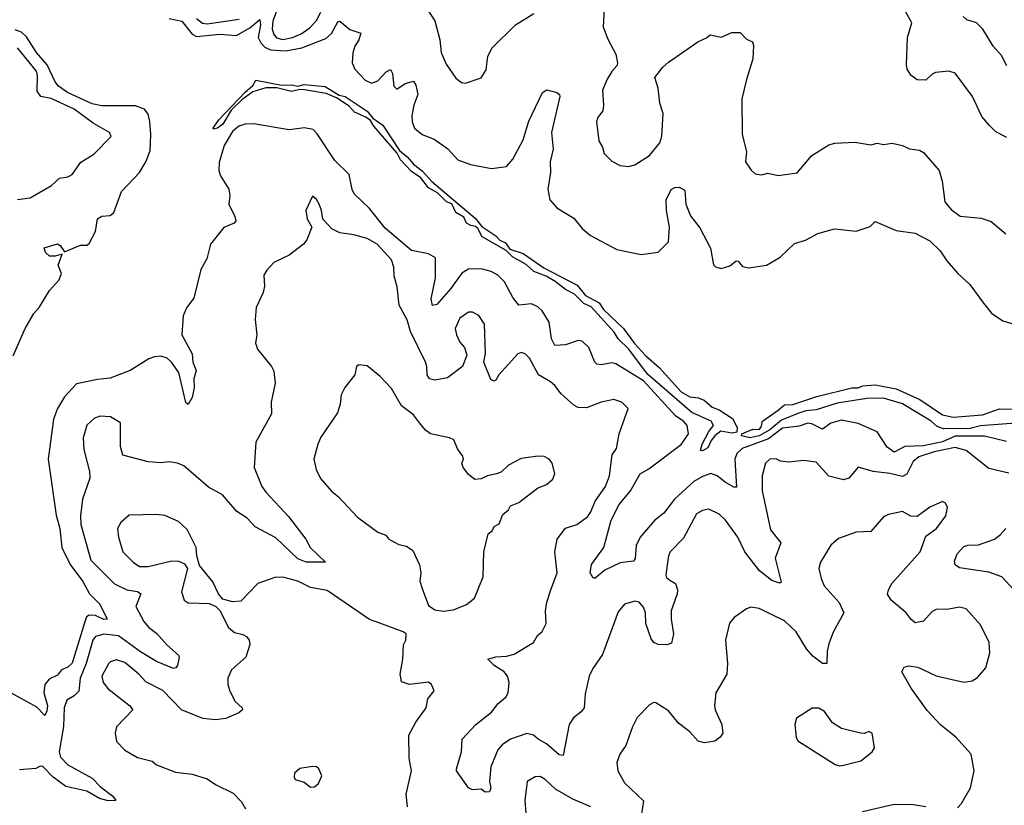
# Model space of a CAD drawing. Extents: x 2056909 to 2160450, y 827444 to 1016825.
# Tile 445 of 501: x 2102086 to 2106758, y 1007702 to 1011430. Entities that reach past the tile are written whole.
import ezdxf

# ---------------------------------------------------------------- set-up
doc = ezdxf.new("R2010")
doc.units = 0

msp = doc.modelspace()

# ---------------------------------------------------------------- linework, layer by layer
at = {"layer": '0CON10XD'}
for points in [[(2103321.2, 1011515), (2103287.5, 1011425), (2103284.5, 1011385), (2103291, 1011361), (2103305, 1011344.4), (2103335, 1011336.1), (2103380.5, 1011345), (2103424.7, 1011365), (2103466.2, 1011393.8), (2103494.4, 1011425.6), (2103514.7, 1011465)], [(2104022.9, 1011475), (2104056.2, 1011425), (2104079.6, 1011335), (2104086.2, 1011275), (2104109.2, 1011219.2), (2104155, 1011152.5), (2104181.7, 1011131.7), (2104201.7, 1011128.3), (2104275, 1011153.8), (2104298.7, 1011191.3), (2104307.1, 1011255), (2104326, 1011295), (2104438.8, 1011405), (2104525, 1011460)], [(2104858.8, 1011485), (2104854.4, 1011395), (2104877.8, 1011335), (2104915, 1011266.7), (2104922.9, 1011225), (2104919.7, 1011210.3), (2104895, 1011184), (2104872.9, 1011147.1), (2104851.4, 1011095), (2104856.2, 1011025), (2104852.3, 1010997.7), (2104828, 1010965), (2104822.9, 1010945), (2104834, 1010855), (2104851.2, 1010825), (2104858.8, 1010795), (2104895, 1010758.8), (2104935, 1010738), (2104975, 1010734), (2105005, 1010740.8), (2105075, 1010786.2), (2105123.6, 1010846.4), (2105132.2, 1010877.8), (2105139.3, 1010985), (2105123.9, 1011033.9), (2105115.5, 1011105.5), (2105100, 1011155), (2105138, 1011205), (2105165, 1011228), (2105303.3, 1011325), (2105345, 1011343.8), (2105361.7, 1011358.3), (2105415, 1011346.9), (2105465, 1011370), (2105505, 1011369.2), (2105535, 1011337.5), (2105562.5, 1011325), (2105567.7, 1011307.7), (2105564.3, 1011245), (2105534.6, 1011145.4), (2105512.1, 1011055), (2105514.6, 1010884.6), (2105534.2, 1010805), (2105530, 1010755), (2105555.9, 1010715.9), (2105575, 1010698.8), (2105605, 1010693.8), (2105635, 1010701.2), (2105685, 1010691.2), (2105775, 1010703.8), (2105845, 1010786.2), (2105924.5, 1010835.5), (2105954.2, 1010844.2), (2106048.6, 1010848.6), (2106125, 1010836.7), (2106155, 1010843.3), (2106185, 1010837.5), (2106225, 1010843.3), (2106275, 1010833.3), (2106307.7, 1010817.7), (2106355, 1010810.8), (2106375, 1010799.2), (2106448, 1010715), (2106463.4, 1010663.4), (2106475.5, 1010565.5), (2106505, 1010529.4), (2106548.3, 1010498.3), (2106648, 1010488), (2106695, 1010471.9), (2106764.4, 1010414.4)], [(2106770.3, 1010870.3), (2106717.9, 1010897.9), (2106687.4, 1010927.4), (2106651.2, 1010971.2), (2106606, 1011065), (2106525, 1011176.2), (2106495, 1011185.7), (2106430.9, 1011179.1), (2106415, 1011172), (2106385, 1011142.5), (2106344.2, 1011144.2), (2106316.2, 1011165), (2106297.5, 1011195), (2106294.3, 1011215), (2106298.1, 1011345), (2106318.6, 1011415), (2106288.2, 1011468.2)], [(2106770.3, 1011210.3), (2106745, 1011259.6), (2106704.8, 1011304.8), (2106656.2, 1011385), (2106625.2, 1011415.2), (2106579.8, 1011429.8), (2106562.5, 1011445)], [(2102795, 1011436.2), (2102855, 1011422.5), (2102905, 1011361.2), (2102925, 1011350.2), (2103035, 1011361.4), (2103115, 1011355.2), (2103178.3, 1011391.7), (2103225, 1011430.5), (2103229.3, 1011405), (2103217.5, 1011345), (2103229.5, 1011319.5), (2103249.8, 1011299.8), (2103276.5, 1011286.5), (2103348.2, 1011281.8), (2103424.3, 1011295.7), (2103538.7, 1011341.3), (2103565.7, 1011364.3), (2103595, 1011420), (2103605, 1011423.1), (2103652.9, 1011382.9), (2103705, 1011366.7), (2103695.7, 1011334.3), (2103675.7, 1011304.3), (2103667.3, 1011272.7), (2103663.9, 1011225), (2103675.9, 1011195), (2103725, 1011143.3), (2103755, 1011128.9), (2103785, 1011140.4), (2103825, 1011183.3), (2103845, 1011193.8), (2103854.5, 1011174.5), (2103861.1, 1011115), (2103875, 1011100), (2103915, 1011127.8), (2103955, 1011137.5), (2103965, 1011120), (2103975.5, 1011075), (2103956.7, 1011025), (2103946.9, 1010975), (2103947.9, 1010945), (2103958.9, 1010915), (2103995, 1010885.7), (2104052.8, 1010862.8), (2104117.9, 1010817.9), (2104165, 1010765.6), (2104225, 1010742.5), (2104325, 1010724.2), (2104395, 1010733.3), (2104425, 1010768), (2104475, 1010860.6), (2104501.2, 1010948.8), (2104566, 1011084), (2104586.7, 1011096.7), (2104635.2, 1011085.1), (2104646.6, 1011075), (2104648.2, 1011065), (2104609.2, 1010895), (2104616.7, 1010815), (2104602.7, 1010755), (2104604.1, 1010705), (2104591.6, 1010625), (2104601.2, 1010575), (2104635, 1010536.9), (2104715, 1010487.5), (2104755, 1010438.8), (2104795, 1010406.2), (2104920, 1010340), (2105035, 1010315.5), (2105115, 1010327.1), (2105164.5, 1010375.5), (2105168.9, 1010445), (2105154.1, 1010524.1), (2105153.8, 1010575), (2105176.6, 1010623.4), (2105195, 1010634), (2105215, 1010636), (2105241.4, 1010621.4), (2105246.4, 1010555), (2105269.5, 1010499.5), (2105312.8, 1010442.8), (2105363.3, 1010345), (2105377.3, 1010267.3), (2105387.1, 1010257.1), (2105415, 1010248.6), (2105455, 1010262.7), (2105485, 1010285.6), (2105495, 1010284.4), (2105515, 1010259.4), (2105545, 1010252.2), (2105630, 1010265), (2105695, 1010302.5), (2105761.7, 1010368.3), (2105815, 1010383.2), (2105872.5, 1010415), (2105952.3, 1010437.7), (2106055, 1010426.4), (2106121.2, 1010448.8), (2106145, 1010472.5), (2106245, 1010429.4), (2106335, 1010416.4), (2106405, 1010381.1), (2106453.8, 1010333.8), (2106485, 1010285.7), (2106537.5, 1010225), (2106594.1, 1010174.1), (2106659.5, 1010085)], [(2102925, 1011435.6), (2102952.9, 1011412.9), (2102975, 1011409.7), (2103127.3, 1011432.7)], [(2102055, 1009834.4), (2102111.2, 1009965), (2102152.9, 1010035), (2102178.5, 1010065), (2102227.1, 1010145), (2102272.7, 1010195), (2102283.6, 1010225), (2102269.1, 1010265), (2102286.8, 1010316.8), (2102255, 1010307.4), (2102227.3, 1010307.3), (2102208.1, 1010325), (2102202.1, 1010347.9), (2102265, 1010366.2), (2102278.3, 1010358.3), (2102298.8, 1010328.8), (2102375, 1010360.8), (2102405, 1010360), (2102415, 1010368.1), (2102445.5, 1010425), (2102455.8, 1010485), (2102475, 1010496.9), (2102515, 1010500.8), (2102532.5, 1010515), (2102568.9, 1010615), (2102655, 1010705.6), (2102685, 1010755.6), (2102705, 1010808), (2102708.4, 1010885), (2102703.5, 1010946.5), (2102695, 1010981.4), (2102678.8, 1011005), (2102635, 1011021.2), (2102475, 1011021.7), (2102430.5, 1011030.5), (2102312.9, 1011085), (2102270.2, 1011115), (2102253.6, 1011135), (2102216, 1011216), (2102165, 1011274.8), (2102118.5, 1011348.5), (2102095, 1011370.7), (2102065, 1011382.5)], [(2102075, 1010577.3), (2102135, 1010584.4), (2102236.6, 1010643.4), (2102275, 1010678.6), (2102315, 1010684.4), (2102335, 1010695.7), (2102375.5, 1010754.5), (2102438.3, 1010791.7), (2102520, 1010875), (2102512.5, 1010895), (2102435, 1010938.5), (2102345, 1011004.7), (2102235, 1011055.9), (2102186.2, 1011066.2), (2102168.9, 1011091.1), (2102170.7, 1011165), (2102165.8, 1011185), (2102075, 1011296.2)], [(2105325, 1009383.6), (2105316.2, 1009386.2), (2105324.8, 1009415), (2105355, 1009475.6), (2105378.1, 1009505), (2105366.9, 1009525), (2105275.8, 1009565.8), (2105065, 1009748.4), (2104976.5, 1009866.5), (2104925.9, 1009915), (2104906.6, 1009946.6), (2104798, 1010068), (2104763.3, 1010083.3), (2104717.6, 1010127.6), (2104675, 1010148.9), (2104627.2, 1010187.2), (2104583.4, 1010213.4), (2104525.4, 1010235), (2104488.6, 1010268.6), (2104424.6, 1010305), (2104394.8, 1010334.8), (2104279.8, 1010399.8), (2104259.5, 1010439.5), (2104248.7, 1010448.7), (2104226, 1010454), (2104206.1, 1010465), (2104192.8, 1010492.8), (2104155, 1010515.5), (2104136.1, 1010556.1), (2104111.5, 1010565), (2104069, 1010609), (2104025, 1010631.6), (2103989.7, 1010679.7), (2103945, 1010710.3), (2103893.1, 1010765), (2103877.3, 1010797.3), (2103766.5, 1010925), (2103751.1, 1010951.1), (2103728, 1010968), (2103675, 1010991.1), (2103649.8, 1011019.8), (2103589.8, 1011059.8), (2103539.8, 1011079.8), (2103436.7, 1011096.7), (2103415, 1011098.2), (2103375, 1011088.7), (2103306.8, 1011106.8), (2103253.1, 1011106.9), (2103192, 1011088), (2103140.1, 1011049.9), (2103089.7, 1011000.3), (2103049.5, 1010935), (2103025, 1010914.7), (2103005, 1010910), (2103003.8, 1010915), (2103030.3, 1010955), (2103155, 1011086.7), (2103192, 1011118), (2103206.9, 1011143.1), (2103328.5, 1011118.5), (2103375, 1011120.5), (2103405, 1011115.3), (2103435, 1011122.5), (2103535, 1011113.1), (2103602.1, 1011072.1), (2103630.6, 1011065), (2103735, 1010995.3), (2103762.2, 1010962.2), (2103808.8, 1010928.8), (2103888.5, 1010808.5), (2103925, 1010778.7), (2103954, 1010744), (2103995, 1010713.2), (2104041.7, 1010661.7), (2104247.4, 1010487.4), (2104279.1, 1010449.1), (2104344.8, 1010404.8), (2104364.3, 1010384.3), (2104390.5, 1010370.5), (2104411.7, 1010341.7), (2104475, 1010321.2), (2104573.2, 1010253.2), (2104730.9, 1010170.9), (2104771, 1010121), (2104835, 1010086.8), (2104856.2, 1010055), (2104950.8, 1009965), (2105003.7, 1009893.7), (2105056, 1009836), (2105120.1, 1009780.1), (2105224.8, 1009664.8), (2105265, 1009640), (2105305.3, 1009635.3), (2105334, 1009624), (2105371.9, 1009591.9), (2105405, 1009578.8), (2105467.5, 1009537.5), (2105489.5, 1009495), (2105488, 1009472), (2105465, 1009467.9), (2105412.6, 1009477.4), (2105384.1, 1009455.9), (2105367.3, 1009432.7), (2105351.5, 1009398.5), (2105325, 1009383.6)], [(2106767.7, 1009427.7), (2106663.3, 1009453.3), (2106525, 1009453.2), (2106465, 1009427.1), (2106375, 1009407.3), (2106285, 1009403.9), (2106235, 1009377.6), (2106202.2, 1009402.2), (2106153.9, 1009475), (2106065, 1009513.9), (2105985, 1009529.9), (2105935, 1009515.9), (2105895, 1009487.6), (2105845, 1009512.8), (2105825, 1009515.5), (2105785, 1009500.4), (2105705, 1009492.3), (2105639.3, 1009440.7), (2105513.3, 1009395), (2105488.8, 1009371.2), (2105479.2, 1009345), (2105487.6, 1009212.4), (2105475, 1009210.9), (2105433.2, 1009235), (2105395, 1009265.8), (2105365, 1009275.9), (2105325, 1009262.9), (2105285, 1009238.1), (2105192.5, 1009155), (2105142.2, 1009087.8), (2105100, 1009055), (2105029.2, 1008975), (2105010.7, 1008935), (2105006.3, 1008873.7), (2104998.9, 1008861.1), (2104935, 1008852.1), (2104862.6, 1008817.4), (2104815, 1008777.5), (2104805, 1008782.5), (2104792.2, 1008805), (2104799.7, 1008845), (2104857.5, 1008925), (2104892.7, 1009055), (2104929.9, 1009130.1), (2104983.9, 1009195), (2105029.4, 1009275), (2105070.9, 1009299.1), (2105225.2, 1009414.8), (2105258.7, 1009465), (2105253.4, 1009505), (2105235.3, 1009525), (2105198.6, 1009548.6), (2105045, 1009716.6), (2104915, 1009796.8), (2104895, 1009801.6), (2104845, 1009792.5), (2104825, 1009795.6), (2104814.5, 1009805), (2104786.5, 1009875), (2104755, 1009904.5), (2104735, 1009908.2), (2104675, 1009887.5), (2104625, 1009884), (2104608.8, 1009915), (2104598.7, 1009995), (2104565, 1010047.7), (2104545, 1010066.7), (2104515, 1010082.1), (2104455, 1010075.8), (2104425, 1010111.9), (2104386.6, 1010186.6), (2104355, 1010216.9), (2104322.5, 1010235), (2104275, 1010248.2), (2104215, 1010246.7), (2104183.5, 1010226.5), (2104131.2, 1010155), (2104065, 1010078.1), (2104044.5, 1010074.5), (2104037.9, 1010105), (2104058.4, 1010205), (2104059.4, 1010299.4), (2104025, 1010318.7), (2103945, 1010335.5), (2103820.5, 1010440.5), (2103745, 1010534.7), (2103673.1, 1010603.1), (2103663.6, 1010623.6), (2103650, 1010695), (2103581.1, 1010761.1), (2103498, 1010888), (2103478.4, 1010908.4), (2103437.1, 1010917.1), (2103365, 1010906.7), (2103195, 1010935.1), (2103155, 1010934.9), (2103125, 1010924.5), (2103095, 1010899.3), (2103056.3, 1010833.7), (2103032.9, 1010752.9), (2103030.9, 1010715), (2103039.4, 1010689.4), (2103077.5, 1010625), (2103082.5, 1010595), (2103078.8, 1010555), (2103106.7, 1010496.7), (2103110.8, 1010475), (2103103.3, 1010465), (2103055, 1010443.3), (2102992, 1010365), (2102974.4, 1010295.6), (2102945.8, 1010245), (2102912.1, 1010107.9), (2102876.8, 1010063.2), (2102860.8, 1010025), (2102855.6, 1009935), (2102904.6, 1009845), (2102907.5, 1009805), (2102922.5, 1009765), (2102911.9, 1009725), (2102914.4, 1009685), (2102905, 1009636.7), (2102886.1, 1009603.9), (2102875, 1009613.3), (2102840.6, 1009755), (2102806, 1009805), (2102785, 1009824), (2102755, 1009832.5), (2102725, 1009830.9), (2102698.7, 1009821.3), (2102656.6, 1009793.4), (2102610, 1009765), (2102515, 1009728.2), (2102455, 1009722.5), (2102355, 1009701.5), (2102299, 1009641), (2102265.8, 1009584.2), (2102246.1, 1009535), (2102221.5, 1009345), (2102258.3, 1009078.3), (2102275.9, 1009015), (2102286, 1008925), (2102325, 1008845.4), (2102385, 1008764.6), (2102417.2, 1008705), (2102466.3, 1008656.3), (2102500.8, 1008585), (2102485, 1008583.3), (2102445, 1008602.2), (2102415, 1008603.8), (2102403.4, 1008596.6), (2102392.8, 1008567.2), (2102335, 1008377.2), (2102315, 1008357.8), (2102285, 1008344.5), (2102265, 1008319.6), (2102225, 1008300), (2102204.7, 1008275), (2102200, 1008235), (2102217.3, 1008175), (2102215, 1008148.8), (2102205, 1008128.8), (2102167.1, 1008167.1), (2102015, 1008250.8)], [(2104492, 1008042), (2104414.8, 1008015.2), (2104375, 1007989.6), (2104354.6, 1007965), (2104321.5, 1007885), (2104315.7, 1007815), (2104321.8, 1007785), (2104314.5, 1007765.5), (2104294.4, 1007764.4), (2104275, 1007778.8), (2104235, 1007776), (2104215, 1007785.6), (2104158.6, 1007865), (2104157.8, 1007875), (2104182.1, 1007955), (2104184.6, 1008015.4), (2104250.6, 1008085), (2104325.3, 1008144.7), (2104355.5, 1008185), (2104392.9, 1008215), (2104403.8, 1008235), (2104408.8, 1008285), (2104400.9, 1008315), (2104385, 1008335.6), (2104336.9, 1008365), (2104306.7, 1008395), (2104345, 1008406.5), (2104395, 1008408.9), (2104431.4, 1008418.6), (2104523.8, 1008475), (2104542.1, 1008507.9), (2104565, 1008526.7), (2104583.8, 1008565), (2104581.2, 1008625), (2104586.4, 1008666.4), (2104605.8, 1008725), (2104635.6, 1008805), (2104624.4, 1008905), (2104635.5, 1008965), (2104675, 1009017.7), (2104729.2, 1009035), (2104779.6, 1009070.4), (2104796.2, 1009093.8), (2104816.9, 1009145), (2104864.8, 1009215.3), (2104884.1, 1009265), (2104896.7, 1009365), (2104917.5, 1009395), (2104930.8, 1009465), (2104972.5, 1009585), (2104942.5, 1009615), (2104905, 1009627.5), (2104844.6, 1009615.4), (2104775, 1009587.8), (2104735, 1009590), (2104715, 1009600.8), (2104655, 1009654), (2104625, 1009694.2), (2104605, 1009710.8), (2104548, 1009745), (2104505, 1009823.3), (2104485, 1009844), (2104465, 1009850), (2104450, 1009845), (2104405, 1009795.7), (2104358.6, 1009745), (2104345, 1009718.8), (2104335, 1009714.2), (2104322.1, 1009722.1), (2104288, 1009805), (2104295.7, 1009845.7), (2104291.4, 1009985), (2104265, 1010026), (2104235, 1010042), (2104215, 1010042.5), (2104175, 1010014.2), (2104152.5, 1009965), (2104158.6, 1009935), (2104175, 1009900), (2104196.2, 1009875), (2104207.7, 1009837.7), (2104187.5, 1009785), (2104115, 1009730.6), (2104055, 1009719.4), (2104030.8, 1009725), (2104020, 1009745), (2104018.2, 1009785), (2104011.2, 1009805), (2103940.6, 1009950.6), (2103925, 1010006.2), (2103886, 1010075), (2103877.3, 1010162.7), (2103862.7, 1010212.7), (2103861.8, 1010255), (2103850.6, 1010290.6), (2103782, 1010365), (2103735, 1010391.4), (2103670.8, 1010409.2), (2103605, 1010418.6), (2103567.5, 1010437.5), (2103523.9, 1010483.9), (2103518, 1010525), (2103506.2, 1010555), (2103495, 1010576.7), (2103475, 1010592.5), (2103443.3, 1010525), (2103450, 1010485), (2103472.5, 1010445), (2103448.8, 1010385), (2103433.3, 1010365), (2103365, 1010312.5), (2103291.7, 1010278.3), (2103258.3, 1010241.7), (2103245, 1010217.5), (2103247.1, 1010165), (2103240.8, 1010135), (2103207.5, 1010065), (2103202.7, 1010007.3), (2103211.2, 1009935), (2103204.3, 1009895), (2103215, 1009866.7), (2103280, 1009785), (2103291.7, 1009761.7), (2103298.8, 1009705), (2103279.2, 1009615), (2103280.5, 1009559.5), (2103206, 1009425), (2103198.2, 1009305), (2103235.5, 1009215), (2103255, 1009185.7), (2103362, 1009072), (2103443.8, 1008965), (2103463.8, 1008925), (2103537.5, 1008855), (2103445, 1008856.5), (2103405, 1008871.8), (2103301, 1008971), (2103202.7, 1009022.7), (2103165.3, 1009065.3), (2103115.8, 1009095.8), (2103047.8, 1009175), (2102981.6, 1009211.6), (2102865, 1009313.1), (2102835, 1009325.6), (2102795, 1009331.4), (2102755, 1009327.1), (2102695, 1009331.9), (2102575, 1009363.8), (2102564.4, 1009405), (2102565, 1009517.5), (2102517.5, 1009545), (2102468.3, 1009548.3), (2102440.4, 1009539.6), (2102405, 1009505.8), (2102386.5, 1009445), (2102390.2, 1009390.2), (2102416.6, 1009286.6), (2102418.9, 1009255), (2102383.8, 1009155), (2102374.1, 1009075.9), (2102376.8, 1009035), (2102423.8, 1008865), (2102535, 1008753.3), (2102595, 1008724.8), (2102645, 1008715.9), (2102660.6, 1008705), (2102637.5, 1008645), (2102674.8, 1008574.8), (2102696.5, 1008546.5), (2102736.7, 1008516.7), (2102783.6, 1008463.6), (2102838.9, 1008415), (2102842.2, 1008405), (2102834.3, 1008365), (2102826.4, 1008353.6), (2102815, 1008350.5), (2102735, 1008384.8), (2102659.5, 1008429.5), (2102555, 1008506.5), (2102485, 1008513.3), (2102445, 1008502.5), (2102432.9, 1008485), (2102400.8, 1008375), (2102372.7, 1008305), (2102366.3, 1008243.7), (2102345, 1008221.5), (2102309.1, 1008200.9), (2102296.9, 1008165), (2102294.4, 1008075.6), (2102273.2, 1007955), (2102279.6, 1007929.6), (2102315, 1007893.5), (2102430.2, 1007830.2), (2102469.8, 1007789.7), (2102528.6, 1007745), (2102542.5, 1007725), (2102505, 1007722.4), (2102465, 1007734.4), (2102405, 1007769.8), (2102305, 1007791), (2102245.1, 1007835.1), (2102195, 1007885.5), (2102183, 1007887), (2102163.3, 1007876.7), (2102085, 1007870.5)], [(2106659.5, 1010085), (2106697.3, 1010037.3), (2106750.2, 1010000.2), (2106805, 1009984.4)], [(2104095, 1008623.3), (2104145, 1008630), (2104205.9, 1008654.1), (2104243.8, 1008685), (2104284.4, 1008785.6), (2104287.5, 1008905), (2104309.3, 1008990.7), (2104327.5, 1009005), (2104337.5, 1009025), (2104361.7, 1009038.3), (2104377.7, 1009082.3), (2104406, 1009104), (2104415, 1009122.5), (2104455, 1009138.8), (2104543, 1009207), (2104586.2, 1009225), (2104615, 1009250), (2104625.8, 1009275.8), (2104612, 1009325), (2104598, 1009345), (2104575, 1009357.5), (2104545, 1009359.2), (2104465, 1009348), (2104405, 1009316.7), (2104372.5, 1009285), (2104355, 1009276.2), (2104305, 1009266.2), (2104275, 1009251.2), (2104245, 1009248.8), (2104215, 1009272), (2104190, 1009305), (2104183.8, 1009325), (2104191.2, 1009345), (2104188.8, 1009358.8), (2104163, 1009393), (2104145.9, 1009435.9), (2104125, 1009445.7), (2104035, 1009464.4), (2104011.5, 1009481.5), (2103983.3, 1009516.7), (2103954.4, 1009555), (2103897.4, 1009597.4), (2103850.3, 1009680.3), (2103797, 1009737), (2103735, 1009786.7), (2103695, 1009792.5), (2103683.3, 1009785), (2103676, 1009745), (2103628.8, 1009685), (2103610.5, 1009649.5), (2103606, 1009605), (2103594, 1009565), (2103515, 1009448.8), (2103500, 1009415), (2103481.9, 1009345), (2103493.1, 1009295), (2103513.1, 1009253.1), (2103565, 1009192.5), (2103597.2, 1009167.2), (2103689.1, 1009069.1), (2103785, 1008998), (2103823.6, 1008983.6), (2103837.5, 1008965), (2103885, 1008940), (2103921.2, 1008931.2), (2103951.2, 1008911.2), (2103982.7, 1008842.7), (2103990, 1008805), (2103984.3, 1008765), (2103995, 1008730), (2104025, 1008650), (2104055, 1008630), (2104095, 1008623.3)], [(2106833.6, 1009516.4), (2106645, 1009502.2), (2106595, 1009490.6), (2106468.8, 1009488.8), (2106439.2, 1009499.2), (2106410.6, 1009525), (2106275, 1009607.5), (2106185, 1009634.2), (2106105, 1009633.1), (2105965, 1009610), (2105865, 1009578.3), (2105816, 1009574), (2105778.2, 1009561.8), (2105701.1, 1009528.9), (2105645, 1009484.3), (2105595.3, 1009455), (2105552.5, 1009445), (2105511.2, 1009455), (2105512.5, 1009465), (2105565, 1009486.2), (2105595, 1009486), (2105604.3, 1009495.7), (2105610.6, 1009525), (2105685, 1009577.4), (2105715, 1009603.1), (2105755, 1009604.2), (2105868.8, 1009641.2), (2106035, 1009683.3), (2106065, 1009683.1), (2106087, 1009693), (2106145, 1009698), (2106245, 1009678.1), (2106357.5, 1009627.5), (2106465, 1009555.3), (2106515, 1009543.4), (2106655, 1009554.2), (2106735, 1009583.1), (2106815, 1009581.3)], [(2106778.5, 1009278.5), (2106685, 1009300.5), (2106576.9, 1009385), (2106525, 1009400), (2106425, 1009379.5), (2106352.1, 1009355), (2106325, 1009332.7), (2106295, 1009273.8), (2106275, 1009261.7), (2106215, 1009276.9), (2106135.4, 1009285.4), (2106065, 1009306), (2106020, 1009255), (2105995, 1009246.9), (2105925, 1009264), (2105865, 1009330.6), (2105805, 1009338.9), (2105735, 1009329.5), (2105695.5, 1009335.5), (2105675, 1009345.7), (2105645, 1009344.2), (2105624.3, 1009325), (2105608.9, 1009265), (2105608.2, 1009195), (2105649.1, 1009009.1), (2105696.7, 1008946.7), (2105670, 1008875), (2105699.5, 1008760.5), (2105693.3, 1008756.7), (2105655, 1008768.5), (2105596.2, 1008815), (2105525.9, 1008905), (2105494.1, 1008975), (2105435, 1009055.6), (2105405, 1009083.1), (2105355, 1009106.9), (2105325, 1009101.1), (2105298, 1009085), (2105235, 1008970), (2105172, 1008905), (2105164.2, 1008885), (2105152, 1008795), (2105155, 1008783.3), (2105170.9, 1008770.9), (2105197.5, 1008755), (2105206.9, 1008725), (2105205.6, 1008705), (2105176.4, 1008625), (2105176.4, 1008585), (2105187.5, 1008515), (2105179.2, 1008470.8), (2105156.1, 1008463.9), (2105115, 1008465.8), (2105094.4, 1008474.4), (2105082.1, 1008492.1), (2105056.4, 1008565), (2105054.6, 1008615), (2105045, 1008642.9), (2105025, 1008665.7), (2105005, 1008670.8), (2104955, 1008657.1), (2104925, 1008620), (2104851.8, 1008418.2), (2104805, 1008351.2), (2104788.1, 1008315), (2104768.3, 1008231.7), (2104764.4, 1008165), (2104750.6, 1008145), (2104713.3, 1008116.7), (2104692.5, 1008085), (2104665, 1007937.5), (2104645, 1007942), (2104585, 1007993.8), (2104545.4, 1008015.4), (2104524.6, 1008034.6), (2104492, 1008042)], [(2106535, 1007689.2), (2106555, 1007710), (2106597.5, 1007785), (2106614, 1007865), (2106600, 1007945), (2106527.1, 1008025), (2106455, 1008084.4), (2106391.2, 1008151.2), (2106315, 1008257.5), (2106272, 1008335), (2106282.3, 1008357.7), (2106305, 1008364.2), (2106347.8, 1008357.8), (2106435, 1008317.1), (2106565, 1008285.8), (2106605, 1008292), (2106631.2, 1008308.8), (2106670, 1008355), (2106689.2, 1008425), (2106685.8, 1008474.2), (2106645, 1008558.8), (2106577.5, 1008635), (2106545, 1008642), (2106495, 1008632.5), (2106435, 1008630.6), (2106415, 1008622), (2106375, 1008576.2), (2106335, 1008567.1), (2106315, 1008582.9), (2106291.9, 1008615), (2106221.1, 1008675), (2106204, 1008704), (2106207.5, 1008725), (2106223.5, 1008755), (2106358.9, 1008905), (2106385, 1008978.8), (2106436.2, 1009015), (2106480, 1009075), (2106488.8, 1009115), (2106478.8, 1009135), (2106465, 1009143.8), (2106405, 1009116.2), (2106345, 1009072), (2106314.2, 1009074.2), (2106274.1, 1009095.9), (2106207.7, 1009082.3), (2106185, 1009071.2), (2106125, 1009001.2), (2106055, 1008997.8), (2105971.2, 1008968.8), (2105933.9, 1008936.1), (2105885.6, 1008855), (2105878.1, 1008825), (2105888, 1008778), (2105903.1, 1008743.1), (2105974.3, 1008665), (2105995.7, 1008615), (2105946.4, 1008523.6), (2105925, 1008467.5), (2105917.1, 1008432.9), (2105916.2, 1008375), (2105895, 1008374.5), (2105849.7, 1008409.7), (2105819.4, 1008445), (2105769.6, 1008525), (2105715, 1008577.3), (2105595, 1008635.7), (2105555, 1008642), (2105535, 1008634), (2105476.6, 1008593.4), (2105453.4, 1008566.6), (2105434.4, 1008485), (2105444.2, 1008375), (2105440.8, 1008325), (2105389.5, 1008235), (2105383.1, 1008175), (2105385.8, 1008155), (2105418, 1008085), (2105422, 1008045), (2105408.8, 1008025), (2105385, 1008005.8), (2105335, 1007997.8), (2105305, 1008005.8), (2105265, 1008050.8), (2105211.8, 1008091.8), (2105165, 1008150), (2105105, 1008188), (2105095, 1008189.2), (2105075, 1008178.6), (2105015, 1008118.8), (2104992.9, 1008075), (2104961.9, 1007985), (2104932.9, 1007945), (2104919.2, 1007905), (2104924, 1007865), (2104955, 1007809.2), (2105045, 1007722.5), (2105032.3, 1007627.7)], [(2103926.5, 1007695), (2103918.9, 1007755), (2103944.4, 1007865), (2103934.4, 1007925), (2103931.9, 1008035), (2103965, 1008096.2), (2104014, 1008165), (2104022.9, 1008207.1), (2104052.5, 1008245), (2104040, 1008275), (2104025.7, 1008285.7), (2103935, 1008275.8), (2103898, 1008288), (2103890.6, 1008325), (2103903.3, 1008395), (2103906.8, 1008463.2), (2103918, 1008485), (2103920, 1008515), (2103905.8, 1008525.8), (2103795, 1008566.7), (2103745, 1008583.3), (2103545, 1008720.8), (2103465, 1008736.1), (2103405, 1008765.9), (2103335, 1008783.9), (2103296.5, 1008783.5), (2103215.8, 1008754.2), (2103135, 1008671.2), (2103095, 1008668), (2103050.5, 1008680.5), (2103028.8, 1008705), (2103003, 1008763), (2102939.3, 1008839.3), (2102926.2, 1008885), (2102923.8, 1008925), (2102880.7, 1009010.7), (2102838.7, 1009048.7), (2102775, 1009077.5), (2102735, 1009082), (2102605, 1009078.8), (2102566, 1009044), (2102550, 1009015), (2102554.2, 1008975), (2102576, 1008905), (2102624, 1008855), (2102654, 1008835), (2102695, 1008834.6), (2102807.3, 1008862.7), (2102841.2, 1008861.2), (2102868.3, 1008848.3), (2102882.5, 1008825), (2102852.9, 1008715), (2102866.2, 1008675), (2102885, 1008662), (2102985, 1008659.2), (2103016, 1008646), (2103035.8, 1008625.8), (2103076, 1008545), (2103105, 1008521.4), (2103145, 1008513.1), (2103162.8, 1008502.8), (2103175.5, 1008485), (2103178.5, 1008465), (2103159.4, 1008405), (2103091.4, 1008345), (2103072.9, 1008305), (2103073.1, 1008275), (2103083, 1008243), (2103107.8, 1008195), (2103141.9, 1008165), (2103142.9, 1008155), (2103125, 1008141.1), (2103063.4, 1008113.4), (2103015, 1008106.9), (2102955, 1008114.5), (2102854.4, 1008155), (2102765, 1008246.4), (2102685, 1008287.8), (2102650.9, 1008325), (2102585, 1008379.2), (2102545, 1008392.7), (2102517.1, 1008382.9), (2102506.9, 1008373.1), (2102476.2, 1008315), (2102481.8, 1008285), (2102505, 1008254.4), (2102606.2, 1008175), (2102623.3, 1008155), (2102545.8, 1008074.2), (2102539.2, 1008045), (2102544.5, 1008004.5), (2102585, 1007964.2), (2102645, 1007928.6), (2102715, 1007910.8), (2102735, 1007894.2), (2102825, 1007858.6), (2102905, 1007850), (2102975, 1007828.1), (2103015, 1007800), (2103099.1, 1007759.1), (2103139.1, 1007719.1), (2103158.1, 1007685)], [(2106802.2, 1008725), (2106745.8, 1008785.8), (2106685, 1008808.8), (2106545, 1008829.1), (2106523.8, 1008843.8), (2106520.8, 1008860.8), (2106534.1, 1008895), (2106565, 1008929.3), (2106585, 1008936), (2106635, 1008938.2), (2106710.8, 1008965), (2106738.5, 1008985), (2106764.2, 1009015.8)], [(2105975, 1007890), (2105995, 1007892.5), (2106076.8, 1007913.2), (2106130, 1007955), (2106141.2, 1007975), (2106130, 1008045), (2106115, 1008052.5), (2106095, 1008043.3), (2106075, 1008043.8), (2105985, 1008065.8), (2105943, 1008093), (2105905, 1008146.7), (2105877, 1008163), (2105846.7, 1008163.3), (2105772.5, 1008115), (2105763.3, 1008085), (2105770, 1008025), (2105778.3, 1008008.3), (2105955, 1007896.2), (2105975, 1007890)], [(2103465, 1007787.5), (2103485, 1007790), (2103503.3, 1007805), (2103518.8, 1007841.2), (2103505.8, 1007875), (2103495, 1007883.8), (2103475, 1007886.2), (2103415, 1007876.2), (2103390, 1007855), (2103387.5, 1007835), (2103392.5, 1007825), (2103435, 1007812.5), (2103465, 1007787.5)], [(2104795.8, 1007695), (2104711.2, 1007731.2), (2104628.2, 1007778.2), (2104579.2, 1007825), (2104555, 1007838.1), (2104532.4, 1007837.6), (2104494, 1007815), (2104483.5, 1007725), (2104488.1, 1007665)], [(2106085, 1007672.2), (2106235, 1007707.1), (2106325, 1007705.6), (2106385, 1007696.9)]]:
    msp.add_lwpolyline(points, dxfattribs=at)

doc.saveas('drawing.dxf')
